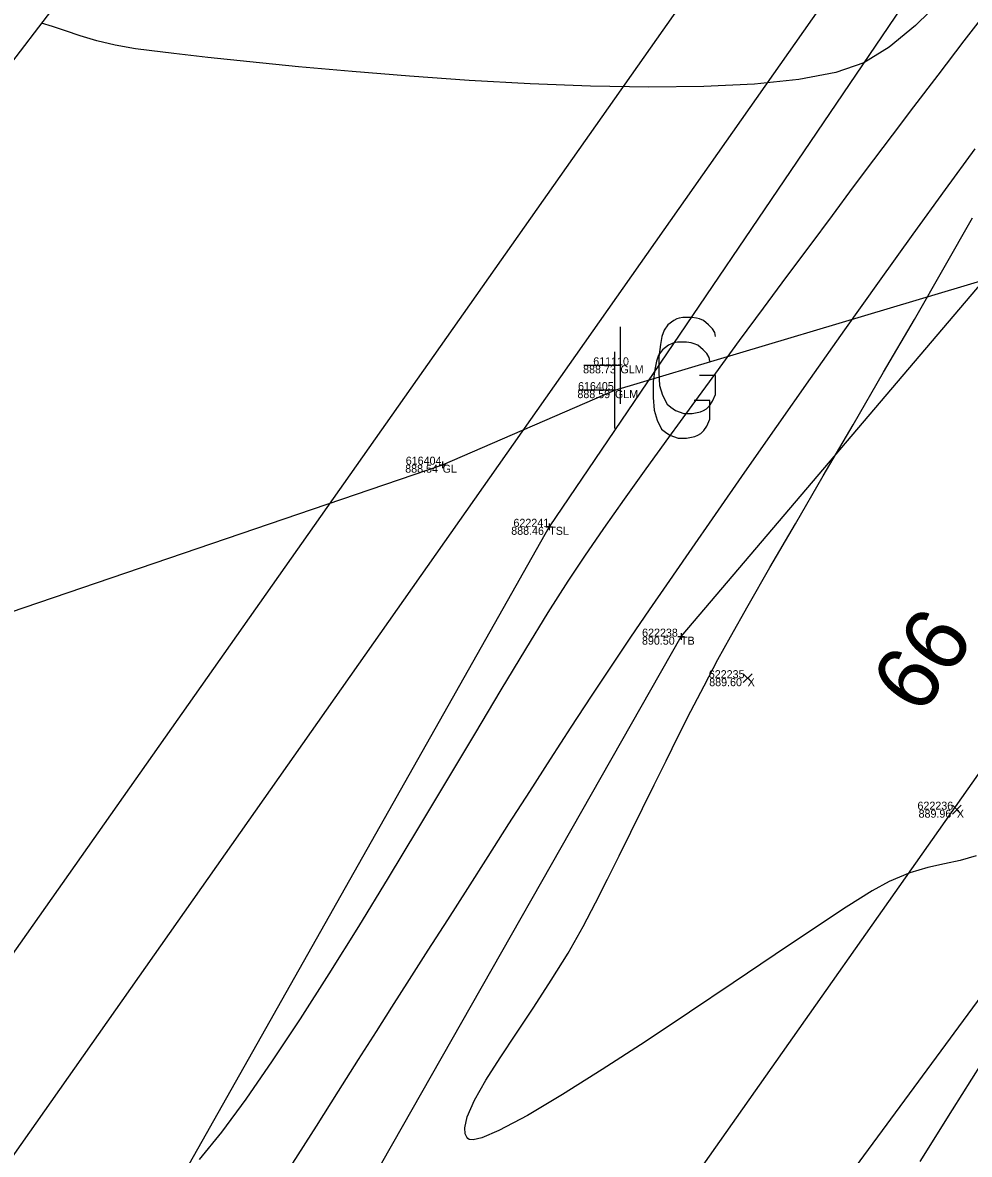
# Model space of a CAD drawing. Extents: x 1957117 to 1971063, y 701601 to 715861.
# Drawn here: x 1964455.66 to 1964497.08, y 708187.43 to 708236.93 of the extents above; entities that cross this region are included whole.
import ezdxf

# ---------------------------------------------------------------- set-up
doc = ezdxf.new("R2010")
doc.units = 0
for name, color, linetype in [('AP_X_Lights', 7, 'Continuous'), ('DT_P_Break_Line', 7, 'Continuous'), ('DT_X_Break_Line', 7, 'Continuous'), ('DT_X_Contour_Major', 7, 'Continuous'), ('DT_X_Contour_Minor', 7, 'Continuous'), ('DT_X_TIN_Hull', 7, 'Continuous'), ('GE_X_CL_20', 7, 'Continuous'), ('PV_P_Drive', 7, 'Continuous'), ('PV_P_Shoulder', 7, 'Continuous'), ('RS_Raster1', 7, 'Continuous'), ('RW_X_Esmt_RR', 7, 'Continuous'), ('SC_Scratch1', 7, 'Continuous'), ('SC_Shading5', 7, 'Continuous')]:
    doc.layers.add(name, color=color, linetype=linetype)

msp = doc.modelspace()

# ---------------------------------------------------------------- linework, layer by layer
at = {"layer": 'AP_X_Lights'}
for p, q in [((1964487.19, 708208.059), (1964487.578, 708208.449)), ((1964487.19, 708208.449), (1964487.578, 708208.059)), ((1964496.341, 708202.307), (1964496.729, 708202.697)), ((1964496.341, 708202.697), (1964496.729, 708202.307))]:
    msp.add_line(p, q, dxfattribs=at)
at = {"layer": 'DT_P_Break_Line'}
for p, q in [((1964481.819, 708220.259), (1964481.819, 708223.615)), ((1964481.578, 708219.175), (1964481.578, 708222.531)), ((1964481.819, 708221.937), (1964480.222, 708221.937)), ((1964481.578, 708220.853), (1964479.981, 708220.853))]:
    msp.add_line(p, q, dxfattribs=at)
for points in [[(1964485.976, 708223.206), (1964485.942, 708223.371), (1964485.843, 708223.536), (1964485.678, 708223.702), (1964485.447, 708223.9), (1964485.282, 708223.966), (1964485.149, 708223.999), (1964484.951, 708224.032), (1964484.555, 708224.032), (1964484.39, 708223.999), (1964484.29, 708223.966), (1964484.158, 708223.9), (1964483.894, 708223.702), (1964483.729, 708223.47), (1964483.63, 708223.206), (1964483.564, 708222.843), (1964483.498, 708222.314), (1964483.498, 708221.62), (1964483.531, 708221.059), (1964483.663, 708220.629), (1964483.861, 708220.233), (1964484.026, 708220.101), (1964484.224, 708219.968), (1964484.588, 708219.836), (1964484.951, 708219.836), (1964485.315, 708219.902), (1964485.447, 708219.968), (1964485.579, 708220.035), (1964485.711, 708220.167), (1964485.843, 708220.365), (1964485.976, 708220.662), (1964485.976, 708221.488), (1964485.282, 708221.488)], [(1964485.735, 708222.122), (1964485.701, 708222.287), (1964485.602, 708222.452), (1964485.437, 708222.618), (1964485.206, 708222.816), (1964485.041, 708222.882), (1964484.908, 708222.915), (1964484.71, 708222.948), (1964484.314, 708222.948), (1964484.149, 708222.915), (1964484.049, 708222.882), (1964483.917, 708222.816), (1964483.653, 708222.618), (1964483.488, 708222.386), (1964483.389, 708222.122), (1964483.323, 708221.759), (1964483.257, 708221.23), (1964483.257, 708220.536), (1964483.29, 708219.975), (1964483.422, 708219.545), (1964483.62, 708219.149), (1964483.785, 708219.017), (1964483.983, 708218.884), (1964484.347, 708218.752), (1964484.71, 708218.752), (1964485.074, 708218.818), (1964485.206, 708218.884), (1964485.338, 708218.951), (1964485.47, 708219.083), (1964485.602, 708219.281), (1964485.735, 708219.578), (1964485.735, 708220.404), (1964485.041, 708220.404)]]:
    msp.add_lwpolyline(points, dxfattribs=at)
at = {"layer": 'DT_X_Break_Line'}
for points in [[(1965027.084, 708795.395), (1964985.769, 708768.725), (1964951.036, 708742.62), (1964905.566, 708706.423), (1964871.901, 708678.374), (1964831.983, 708645.313), (1964782.922, 708598.307), (1964751.996, 708567.82), (1964719.389, 708526.502), (1964685.037, 708487.314), (1964653.423, 708447.943), (1964627.715, 708415.247), (1964594.051, 708377.643), (1964565.802, 708337.308), (1964534.904, 708296.781), (1964506.85, 708256.405), (1964478.704, 708214.875), (1964453.755, 708170.775)], [(1964459.419, 708166.066), (1964484.47, 708210.071), (1964517.163, 708248.532), (1964551.272, 708286.883), (1964576.637, 708328.512), (1964605.613, 708370.101), (1964635.976, 708409.606), (1964662.807, 708439.954), (1964694.29, 708479.765), (1964724.075, 708520.081), (1964753.89, 708554.285), (1964794.454, 708592.201), (1964843.924, 708634.62), (1964878.394, 708661.199), (1964893.281, 708673.503), (1964913.837, 708697.422), (1964957.262, 708730.313), (1964994.166, 708761.913), (1965030.611, 708787.347)], [(1965041.837, 708774.578), (1965010.271, 708750.665), (1964969.626, 708721.958), (1964924.341, 708685.464), (1964900.18, 708665.667), (1964887.175, 708651.723), (1964860.054, 708620.024), (1964813.093, 708578.67), (1964771.951, 708542.904), (1964742.265, 708507.977), (1964705.969, 708472.325), (1964672.96, 708431.648), (1964649.579, 708399.778), (1964617.533, 708362.045), (1964589.28, 708321.646), (1964558.497, 708282.029), (1964530.137, 708238.87), (1964501.633, 708199.836), (1964472.058, 708159.676)]]:
    msp.add_lwpolyline(points, dxfattribs=at)
at = {"layer": 'DT_X_Contour_Major'}
for points in [[(1964497.327, 708231.4), (1964496.02, 708229.623), (1964494.611, 708227.678), (1964493.135, 708225.617), (1964491.625, 708223.493), (1964490.117, 708221.358), (1964488.647, 708219.264), (1964487.248, 708217.263), (1964485.956, 708215.408), (1964484.805, 708213.751), (1964483.832, 708212.343), (1964483.07, 708211.238), (1964482.257, 708210.046), (1964481.412, 708208.786), (1964480.541, 708207.469), (1964479.65, 708206.108), (1964478.745, 708204.714), (1964477.833, 708203.3), (1964476.921, 708201.878), (1964476.015, 708200.46), (1964475.121, 708199.059), (1964474.247, 708197.686), (1964473.397, 708196.354), (1964472.579, 708195.075), (1964471.8, 708193.861), (1964471.125, 708192.807), (1964470.341, 708191.574), (1964469.462, 708190.185), (1964468.502, 708188.666), (1964467.476, 708187.039)], [(1964497.327, 708231.4), (1964496.02, 708229.623), (1964494.611, 708227.678), (1964493.135, 708225.617), (1964491.625, 708223.493), (1964490.117, 708221.358), (1964488.647, 708219.264), (1964487.248, 708217.263), (1964485.956, 708215.408), (1964484.805, 708213.751), (1964483.832, 708212.343), (1964483.07, 708211.238), (1964482.257, 708210.046), (1964481.412, 708208.786), (1964480.541, 708207.469), (1964479.65, 708206.108), (1964478.745, 708204.714), (1964477.833, 708203.3), (1964476.921, 708201.878), (1964476.015, 708200.46), (1964475.121, 708199.059), (1964474.247, 708197.686), (1964473.397, 708196.354), (1964472.579, 708195.075), (1964471.8, 708193.861), (1964471.125, 708192.807), (1964470.341, 708191.574), (1964469.462, 708190.185), (1964468.502, 708188.666), (1964467.476, 708187.039)], [(1964497.377, 708200.477), (1964496.679, 708200.286), (1964495.989, 708200.139), (1964495.269, 708199.976), (1964494.475, 708199.737), (1964493.568, 708199.364), (1964492.825, 708198.948), (1964491.698, 708198.237), (1964490.262, 708197.291), (1964488.589, 708196.169), (1964486.755, 708194.933), (1964484.834, 708193.642), (1964482.898, 708192.356), (1964481.024, 708191.136), (1964479.283, 708190.04), (1964477.752, 708189.131), (1964476.503, 708188.467), (1964475.757, 708188.153), (1964475.37, 708188.064), (1964475.203, 708188.083), (1964475.149, 708188.116), (1964475.097, 708188.175), (1964475.028, 708188.319), (1964475.005, 708188.593), (1964475.111, 708189.063), (1964475.433, 708189.797), (1964475.927, 708190.67), (1964476.552, 708191.656), (1964477.266, 708192.73), (1964478.027, 708193.867), (1964478.795, 708195.039), (1964479.527, 708196.221), (1964480.182, 708197.389), (1964480.721, 708198.429), (1964481.246, 708199.462), (1964481.761, 708200.49), (1964482.271, 708201.518), (1964482.78, 708202.551), (1964483.293, 708203.592), (1964483.815, 708204.645), (1964484.35, 708205.715), (1964484.902, 708206.806), (1964485.478, 708207.922), (1964486.08, 708209.067), (1964486.628, 708210.066), (1964487.401, 708211.428), (1964488.361, 708213.094), (1964489.471, 708215.005), (1964490.694, 708217.105), (1964491.994, 708219.335), (1964493.333, 708221.635), (1964494.676, 708223.949), (1964495.984, 708226.218), (1964497.222, 708228.383)], [(1964497.377, 708200.477), (1964496.679, 708200.286), (1964495.989, 708200.139), (1964495.269, 708199.976), (1964494.475, 708199.737), (1964493.568, 708199.364), (1964492.825, 708198.948), (1964491.698, 708198.237), (1964490.262, 708197.291), (1964488.589, 708196.169), (1964486.755, 708194.933), (1964484.834, 708193.642), (1964482.898, 708192.356), (1964481.024, 708191.136), (1964479.283, 708190.04), (1964477.752, 708189.131), (1964476.503, 708188.467), (1964475.757, 708188.153), (1964475.37, 708188.064), (1964475.203, 708188.083), (1964475.149, 708188.116), (1964475.097, 708188.175), (1964475.028, 708188.319), (1964475.005, 708188.593), (1964475.111, 708189.063), (1964475.433, 708189.797), (1964475.927, 708190.67), (1964476.552, 708191.656), (1964477.266, 708192.73), (1964478.027, 708193.867), (1964478.795, 708195.039), (1964479.527, 708196.221), (1964480.182, 708197.389), (1964480.721, 708198.429), (1964481.246, 708199.462), (1964481.761, 708200.49), (1964482.271, 708201.518), (1964482.78, 708202.551), (1964483.293, 708203.592), (1964483.815, 708204.645), (1964484.35, 708205.715), (1964484.902, 708206.806), (1964485.478, 708207.922), (1964486.08, 708209.067), (1964486.628, 708210.066), (1964487.401, 708211.428), (1964488.361, 708213.094), (1964489.471, 708215.005), (1964490.694, 708217.105), (1964491.994, 708219.335), (1964493.333, 708221.635), (1964494.676, 708223.949), (1964495.984, 708226.218), (1964497.222, 708228.383)], [(1964494.93, 708187.109), (1964496.351, 708189.378), (1964497.611, 708191.389)], [(1964494.93, 708187.109), (1964496.351, 708189.378), (1964497.611, 708191.389)]]:
    msp.add_lwpolyline(points, dxfattribs=at)
at = {"layer": 'DT_X_Contour_Minor'}
for points in [[(1964495.932, 708238.003), (1964494.732, 708236.808), (1964493.57, 708235.85), (1964492.461, 708235.174), (1964491.236, 708234.748), (1964489.622, 708234.44), (1964487.68, 708234.238), (1964485.471, 708234.13), (1964483.059, 708234.105), (1964480.503, 708234.149), (1964477.865, 708234.251), (1964475.207, 708234.399), (1964472.591, 708234.58), (1964470.077, 708234.784), (1964467.728, 708234.996), (1964465.605, 708235.207), (1964463.769, 708235.402), (1964462.281, 708235.571), (1964461.204, 708235.702), (1964460.599, 708235.781), (1964459.712, 708235.94), (1964458.909, 708236.137), (1964458.188, 708236.351), (1964457.545, 708236.564), (1964456.978, 708236.756), (1964456.486, 708236.907)], [(1964495.932, 708238.003), (1964494.732, 708236.808), (1964493.57, 708235.85), (1964492.461, 708235.174), (1964491.236, 708234.748), (1964489.622, 708234.44), (1964487.68, 708234.238), (1964485.471, 708234.13), (1964483.059, 708234.105), (1964480.503, 708234.149), (1964477.865, 708234.251), (1964475.207, 708234.399), (1964472.591, 708234.58), (1964470.077, 708234.784), (1964467.728, 708234.996), (1964465.605, 708235.207), (1964463.769, 708235.402), (1964462.281, 708235.571), (1964461.204, 708235.702), (1964460.599, 708235.781), (1964459.712, 708235.94), (1964458.909, 708236.137), (1964458.188, 708236.351), (1964457.545, 708236.564), (1964456.978, 708236.756), (1964456.486, 708236.907)], [(1964498.066, 708237.708), (1964496.846, 708236.125), (1964495.698, 708234.631), (1964494.642, 708233.251), (1964493.699, 708232.009), (1964492.888, 708230.929), (1964492.007, 708229.746), (1964491.074, 708228.493), (1964490.098, 708227.181), (1964489.089, 708225.824), (1964488.059, 708224.433), (1964487.016, 708223.021), (1964485.972, 708221.601), (1964484.936, 708220.185), (1964483.919, 708218.784), (1964482.931, 708217.413), (1964481.981, 708216.083), (1964481.081, 708214.806), (1964480.24, 708213.595), (1964479.511, 708212.494), (1964478.647, 708211.124), (1964477.667, 708209.526), (1964476.588, 708207.74), (1964475.43, 708205.806), (1964474.209, 708203.764), (1964472.944, 708201.656), (1964471.652, 708199.52), (1964470.353, 708197.398), (1964469.063, 708195.33), (1964467.801, 708193.355), (1964466.585, 708191.514), (1964465.432, 708189.848), (1964464.361, 708188.397), (1964463.391, 708187.201)], [(1964498.066, 708237.708), (1964496.846, 708236.125), (1964495.698, 708234.631), (1964494.642, 708233.251), (1964493.699, 708232.009), (1964492.888, 708230.929), (1964492.007, 708229.746), (1964491.074, 708228.493), (1964490.098, 708227.181), (1964489.089, 708225.824), (1964488.059, 708224.433), (1964487.016, 708223.021), (1964485.972, 708221.601), (1964484.936, 708220.185), (1964483.919, 708218.784), (1964482.931, 708217.413), (1964481.981, 708216.083), (1964481.081, 708214.806), (1964480.24, 708213.595), (1964479.511, 708212.494), (1964478.647, 708211.124), (1964477.667, 708209.526), (1964476.588, 708207.74), (1964475.43, 708205.806), (1964474.209, 708203.764), (1964472.944, 708201.656), (1964471.652, 708199.52), (1964470.353, 708197.398), (1964469.063, 708195.33), (1964467.801, 708193.355), (1964466.585, 708191.514), (1964465.432, 708189.848), (1964464.361, 708188.397), (1964463.391, 708187.201)]]:
    msp.add_lwpolyline(points, dxfattribs=at)
at = {"layer": 'DT_X_TIN_Hull'}
msp.add_lwpolyline([(1965229.433, 708962.489), (1965134.592, 708906.013), (1965052.016, 708851.054), (1965014.475, 708817.576), (1964976.735, 708786.46), (1964887.737, 708725.236), (1964864.332, 708707.968), (1964815.132, 708662.146), (1964740.088, 708569.631), (1964688.369, 708544.978), (1964659.827, 708507.43), (1964628.565, 708467.346), (1964565.251, 708398.915), (1964542.619, 708352.932), (1964514.455, 708311.914), (1964482.812, 708271.341), (1964453.052, 708232.416), (1964424.104, 708190.997), (1964395.101, 708149.619)], dxfattribs=at)
at = {"layer": 'GE_X_CL_20'}
msp.add_lwpolyline([(1964578.061, 708318.542), (1963713.717, 707090.878)], dxfattribs=at)
at = {"layer": 'PV_P_Drive'}
for p, q in [((1964473.893, 708217.592), (1964474.185, 708217.592)), ((1964474.039, 708217.738), (1964474.039, 708217.446)), ((1964474.039, 708217.592), (1964474.039, 708217.592)), ((1964478.558, 708214.875), (1964478.85, 708214.875)), ((1964478.704, 708215.021), (1964478.704, 708214.729)), ((1964478.704, 708214.875), (1964478.704, 708214.875)), ((1964484.324, 708210.071), (1964484.616, 708210.071)), ((1964484.47, 708210.217), (1964484.47, 708209.925)), ((1964484.47, 708210.071), (1964484.47, 708210.071))]:
    msp.add_line(p, q, dxfattribs=at)
at = {"layer": 'RW_X_Esmt_RR'}
for points in [[(1963697.364, 707102.392), (1963811.822, 707264.962), (1963799.822, 707265.288), (1964553.531, 708335.813)], [(1964082.273, 707657.005), (1964557.619, 708332.934)], [(1964386.17, 708187.928), (1964430.53, 708202.759), (1964474.039, 708217.592), (1964481.578, 708220.853), (1964503.446, 708227.387), (1964554.632, 708244.276), (1964595.572, 708258.137), (1964700.909, 708289.274)]]:
    msp.add_lwpolyline(points, dxfattribs=at)
at = {"layer": 'SC_Shading5'}
for points in [[(1963589.678, 706586.994), (1963626.625, 706689.548), (1963651.76, 706746.832), (1963668.09, 706778.596), (1963682.768, 706805.402), (1963734.424, 706911.594), (1963826.849, 707116.717), (1963877.258, 707215.645), (1963964.981, 707354.472), (1964070.526, 707509.355), (1964132.574, 707601.994), (1964163.9, 707642.169), (1964191.2, 707685.167), (1964278.98, 707807.131), (1964326.11, 707874.364), (1964396.427, 707968.962), (1964508.519, 708133.679), (1964655.588, 708336.552), (1964745.319, 708429.172), (1964840.327, 708522.317), (1964988.178, 708660.245), (1965089.796, 708739.041), (1965251.743, 708835.216), (1965415.807, 708922.048), (1965866.2, 709149.38), (1966173.543, 709294.131), (1966283.627, 709338.196), (1966534.003, 709419.214), (1966689.084, 709471.266), (1967008.468, 709641.817), (1967166.677, 709750.124), (1967422.113, 709931.083), (1967818.707, 710198.831), (1968187.021, 710459.852), (1968360.589, 710592.493), (1968496.543, 710707.847), (1968606.427, 710809.378), (1968733.391, 710937.091), (1968807.28, 711025.4), (1968843.008, 711077.094), (1968863.233, 711106.099), (1968909.747, 711171.311), (1968974.133, 711279.559), (1969130.932, 711546.915), (1969247.433, 711744.686), (1969402.714, 712016.424), (1969505.287, 712191.789), (1969666.311, 712460.805), (1969771.586, 712639.896), (1969880.058, 712820.917), (1969964.994, 712955.706), (1969990.005, 713000.084), (1970030.065, 713068.479)], [(1963609.915, 706579.703), (1963646.615, 706681.572), (1963671.193, 706737.585), (1963687.092, 706768.511), (1963701.884, 706795.526), (1963753.906, 706902.469), (1963846.249, 707107.41), (1963895.973, 707204.994), (1963982.966, 707342.667), (1964088.35, 707497.312), (1964150.015, 707589.379), (1964181.502, 707629.761), (1964209.024, 707673.109), (1964296.517, 707794.674), (1964343.552, 707861.772), (1964413.958, 707956.489), (1964526.123, 708121.313), (1964672.104, 708322.686), (1964760.576, 708414.006), (1964855.195, 708506.77), (1965002.134, 708643.847), (1965101.925, 708721.226), (1965262.272, 708816.451), (1965425.685, 708902.939), (1965875.63, 709130.044), (1966182.13, 709274.398), (1966290.944, 709317.954), (1966540.737, 709398.785), (1966697.632, 709451.445), (1967019.644, 709623.399), (1967178.971, 709732.471), (1967434.35, 709913.39), (1967830.945, 710181.14), (1968199.774, 710442.525), (1968374.086, 710575.735), (1968510.806, 710691.739), (1968621.36, 710793.889), (1968749.296, 710922.58), (1968824.413, 711012.355), (1968860.678, 711064.827), (1968880.812, 711093.701), (1968927.778, 711159.547), (1968992.655, 711268.62), (1969149.476, 711536.015), (1969266.039, 711733.891), (1969421.336, 712005.657), (1969523.8, 712180.835), (1969684.812, 712449.831), (1969790.084, 712628.917), (1969898.385, 712809.653), (1969983.474, 712944.685), (1970008.657, 712989.367), (1970048.626, 713057.607)]]:
    msp.add_spline(points, degree=3, dxfattribs=at)

# ---------------------------------------------------------------- texts
at = {"layer": 'GE_X_CL_20'}
msp.add_text('66', height=2.8, rotation=54.8523, dxfattribs=at).set_placement((1964494.937, 708206.557))
at = {"layer": 'PV_P_Shoulder'}
for s, p in [('888.73', (1964480.185, 708221.587)), ('888.59', (1964479.936, 708220.503)), ('888.54', (1964472.402, 708217.242)), ('888.46', (1964477.04, 708214.525)), ('890.50', (1964482.761, 708209.721)), ('889.60', (1964485.703, 708207.904)), ('889.96', (1964494.862, 708202.152))]:
    msp.add_text(s, height=0.35, dxfattribs=at).set_placement(p)
at = {"layer": 'RS_Raster1'}
for s, p in [('611110', (1964480.629, 708221.937)), ('616405', (1964479.963, 708220.853)), ('616404', (1964472.427, 708217.592)), ('622241', (1964477.138, 708214.875)), ('622238', (1964482.767, 708210.071)), ('622235', (1964485.684, 708208.254)), ('622236', (1964494.813, 708202.502))]:
    msp.add_text(s, height=0.35, dxfattribs=at).set_placement(p)
at = {"layer": 'SC_Scratch1'}
for s, p in [('GLM', (1964481.819, 708221.587)), ('GLM', (1964481.578, 708220.503)), ('GL', (1964474.039, 708217.242)), ('TSL', (1964478.704, 708214.525)), ('TB', (1964484.47, 708209.721)), ('X', (1964487.384, 708207.904)), ('X', (1964496.535, 708202.152))]:
    msp.add_text(s, height=0.35, dxfattribs=at).set_placement(p)

doc.saveas('drawing.dxf')
